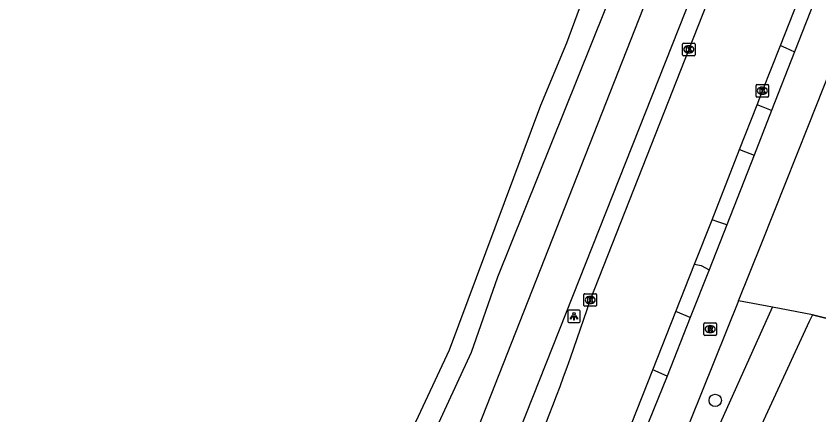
# Model space of a CAD drawing. Extents: x 162722 to 165099, y 384721 to 386283.
# Drawn here: x 164657.4 to 164721.1, y 385273.3 to 385304.9 of the extents above; entities that cross this region are included whole.
import ezdxf

# ---------------------------------------------------------------- set-up
doc = ezdxf.new("R2010")
doc.units = 0
for name, color, linetype in [('IMGEO_Boom', 7, 'Continuous'), ('IMGEO_Fietspad_gesloten', 7, 'Continuous'), ('IMGEO_Grasland_agrarisch', 7, 'Continuous'), ('IMGEO_Grasland_overig', 7, 'Continuous'), ('IMGEO_Groenvoorziening', 7, 'Continuous'), ('IMGEO_Hek', 7, 'Continuous'), ('IMGEO_Kolk', 7, 'Continuous'), ('IMGEO_Lichtpunt', 7, 'Continuous'), ('IMGEO_Rijbaan_lokaal_gesloten', 7, 'Continuous'), ('IMGEO_Rioolput', 7, 'Continuous'), ('IMGEO_Voetpad_open', 7, 'Continuous'), ('IMGEO_Waterloop', 7, 'Continuous')]:
    doc.layers.add(name, color=color, linetype=linetype)

msp = doc.modelspace()

# ---------------------------------------------------------------- linework, layer by layer
at = {"layer": 'IMGEO_Boom'}
msp.add_circle((164712.892, 385274.425), 0.489, dxfattribs=at)
at = {"layer": 'IMGEO_Fietspad_gesloten'}
for points in [[(164714.747, 385282.315), (164716.602, 385286.921), (164720.299, 385296.244), (164724.507, 385306.867), (164729.039, 385318.341)], [(164692.168, 385267.409), (164711.409, 385316.285)], [(164694.721, 385265.383), (164714.733, 385315.928)], [(164721.68, 385308.429), (164719.197, 385302.102)], [(164719.197, 385302.102), (164717.368, 385297.419)], [(164717.368, 385297.419), (164715.979, 385293.88)], [(164715.979, 385293.88), (164713.823, 385288.356)], [(164713.823, 385288.356), (164712.416, 385284.789)], [(164712.416, 385284.789), (164710.907, 385280.994)], [(164714.747, 385282.315), (164706.086, 385260.817)], [(164710.907, 385280.994), (164709.084, 385276.348)], [(164709.084, 385276.348), (164703.995, 385263.842)]]:
    msp.add_lwpolyline(points, dxfattribs=at)
at = {"layer": 'IMGEO_Grasland_agrarisch'}
for points in [[(164720.614, 385281.22), (164720.339, 385280.691), (164708.555, 385255.099), (164705.996, 385250), (164705.694, 385249.389)], [(164749.844, 385278.982), (164741.005, 385278.904), (164727.725, 385279.442), (164720.614, 385281.22)]]:
    msp.add_lwpolyline(points, dxfattribs=at)
at = {"layer": 'IMGEO_Grasland_overig'}
for points in [[(164717.427, 385281.815), (164714.747, 385282.315)], [(164713.071, 385272.114), (164717.427, 385281.815)]]:
    msp.add_lwpolyline(points, dxfattribs=at)
at = {"layer": 'IMGEO_Groenvoorziening'}
msp.add_lwpolyline([(164720.614, 385281.22), (164717.427, 385281.815)], dxfattribs=at)
at = {"layer": 'IMGEO_Hek'}
msp.add_lwpolyline([(164720.614, 385281.22), (164727.725, 385279.442), (164741.005, 385278.904), (164749.844, 385278.982)], dxfattribs=at)
at = {"layer": 'IMGEO_Kolk'}
for p, q in [((164710.297, 385301.858), (164710.297, 385302.71)), ((164710.372, 385302.784), (164711.224, 385302.784)), ((164710.785, 385302.564), (164710.81, 385302.564)), ((164711.298, 385302.71), (164711.298, 385301.858)), ((164711.224, 385301.784), (164710.372, 385301.784)), ((164710.808, 385302.004), (164710.783, 385302.004)), ((164716.132, 385298.575), (164716.132, 385299.427)), ((164716.207, 385299.501), (164717.059, 385299.501)), ((164716.62, 385299.281), (164716.645, 385299.281)), ((164717.133, 385299.427), (164717.133, 385298.575)), ((164717.059, 385298.501), (164716.207, 385298.501)), ((164716.643, 385298.721), (164716.618, 385298.721)), ((164702.47, 385281.966), (164702.47, 385282.818)), ((164702.545, 385282.892), (164703.397, 385282.892)), ((164702.958, 385282.672), (164702.983, 385282.672)), ((164703.471, 385282.818), (164703.471, 385281.966)), ((164703.397, 385281.892), (164702.545, 385281.892)), ((164702.981, 385282.112), (164702.956, 385282.112))]:
    msp.add_line(p, q, dxfattribs=at)
for points in [[(164710.297, 385301.858), (164710.297, 385302.71)], [(164710.372, 385302.784), (164711.224, 385302.784)], [(164710.618, 385302.484), (164710.741, 385302.484), (164710.741, 385302.333), (164710.871, 385302.484), (164711.035, 385302.484), (164710.889, 385302.333), (164711.042, 385302.084), (164710.89, 385302.084), (164710.805, 385302.248), (164710.741, 385302.181), (164710.741, 385302.084), (164710.618, 385302.084), (164710.618, 385302.484)], [(164711.298, 385302.71), (164711.298, 385301.858)], [(164711.224, 385301.784), (164710.372, 385301.784)], [(164716.132, 385298.575), (164716.132, 385299.427)], [(164716.207, 385299.501), (164717.059, 385299.501)], [(164716.453, 385299.201), (164716.576, 385299.201), (164716.576, 385299.05), (164716.706, 385299.201), (164716.87, 385299.201), (164716.724, 385299.05), (164716.877, 385298.801), (164716.725, 385298.801), (164716.64, 385298.965), (164716.576, 385298.898), (164716.576, 385298.801), (164716.453, 385298.801), (164716.453, 385299.201)], [(164717.133, 385299.427), (164717.133, 385298.575)], [(164717.059, 385298.501), (164716.207, 385298.501)], [(164702.47, 385281.966), (164702.47, 385282.818)], [(164702.545, 385282.892), (164703.397, 385282.892)], [(164702.791, 385282.592), (164702.914, 385282.592), (164702.914, 385282.441), (164703.044, 385282.592), (164703.208, 385282.592), (164703.062, 385282.441), (164703.215, 385282.192), (164703.063, 385282.192), (164702.978, 385282.356), (164702.914, 385282.289), (164702.914, 385282.192), (164702.791, 385282.192), (164702.791, 385282.592)], [(164703.471, 385282.818), (164703.471, 385281.966)], [(164703.397, 385281.892), (164702.545, 385281.892)]]:
    msp.add_lwpolyline(points, dxfattribs=at)
for centre, start, end in [((164710.374, 385302.708), 91.55205, 178.44795), ((164710.374, 385302.708), 91.55205, 178.44795), ((164711.222, 385302.708), 1.55205, 88.44795), ((164711.222, 385302.708), 1.55205, 88.44795), ((164710.374, 385301.86), 181.55205, 268.44795), ((164710.374, 385301.86), 181.55205, 268.44795), ((164711.222, 385301.86), 271.55205, 358.44795), ((164711.222, 385301.86), 271.55205, 358.44795), ((164716.209, 385299.425), 91.55205, 178.44795), ((164716.209, 385299.425), 91.55205, 178.44795), ((164717.057, 385299.425), 1.55205, 88.44795), ((164717.057, 385299.425), 1.55205, 88.44795), ((164716.209, 385298.577), 181.55205, 268.44795), ((164716.209, 385298.577), 181.55205, 268.44795), ((164717.057, 385298.577), 271.55205, 358.44795), ((164717.057, 385298.577), 271.55205, 358.44795), ((164702.547, 385282.816), 91.55205, 178.44795), ((164702.547, 385282.816), 91.55205, 178.44795), ((164703.395, 385282.816), 1.55205, 88.44795), ((164703.395, 385282.816), 1.55205, 88.44795), ((164702.547, 385281.968), 181.55205, 268.44795), ((164702.547, 385281.968), 181.55205, 268.44795), ((164703.395, 385281.968), 271.55205, 358.44795), ((164703.395, 385281.968), 271.55205, 358.44795)]:
    msp.add_arc(centre, 0.0765, start, end, dxfattribs=at)
for centre, major_axis, ratio, start_param, end_param in [((164710.784, 385302.284), (-0.387, 0.002), 0.722429, 4.712389, 7.853982), ((164710.809, 385302.284), (-0.39, 0.002), 0.717154, 1.570796, 4.712389), ((164716.619, 385299.001), (-0.387, 0.002), 0.722429, 4.712389, 7.853982), ((164716.644, 385299.001), (-0.39, 0.002), 0.717154, 1.570796, 4.712389), ((164702.957, 385282.392), (-0.387, 0.002), 0.722429, 4.712389, 7.853982), ((164702.982, 385282.392), (-0.39, 0.002), 0.717154, 1.570796, 4.712389)]:
    msp.add_ellipse(centre, major_axis=major_axis, ratio=ratio, start_param=start_param, end_param=end_param, dxfattribs=at)
at = {"layer": 'IMGEO_Lichtpunt'}
for p, q in [((164701.184, 385281.498), (164701.184, 385280.691)), ((164701.184, 385281.498), (164701.184, 385280.691)), ((164702.086, 385281.593), (164701.278, 385281.593)), ((164702.086, 385281.593), (164701.278, 385281.593)), ((164702.18, 385280.691), (164702.18, 385281.498)), ((164702.18, 385280.691), (164702.18, 385281.498)), ((164701.278, 385280.597), (164702.086, 385280.597)), ((164701.278, 385280.597), (164702.086, 385280.597))]:
    msp.add_line(p, q, dxfattribs=at)
for points in [[(164701.558, 385281.162), (164701.597, 385281.134), (164701.409, 385280.872), (164701.371, 385280.899), (164701.558, 385281.162)], [(164701.66, 385281.114), (164701.707, 385281.114), (164701.707, 385280.792), (164701.66, 385280.792), (164701.66, 385281.114)], [(164701.77, 385281.134), (164701.808, 385281.161), (164701.995, 385280.899), (164701.956, 385280.871), (164701.77, 385281.134)]]:
    msp.add_lwpolyline(points, dxfattribs=at)
msp.add_circle((164701.683, 385281.296), 0.0994, dxfattribs=at)
for centre, start, end in [((164701.278, 385281.498), 90, 180), ((164701.278, 385281.498), 90, 180), ((164702.086, 385281.498), 0, 90), ((164702.086, 385281.498), 0, 90), ((164701.278, 385280.691), 180, 270), ((164701.278, 385280.691), 180, 270), ((164702.086, 385280.691), 270, 0), ((164702.086, 385280.691), 270, 360)]:
    msp.add_arc(centre, 0.0946, start, end, dxfattribs=at)
at = {"layer": 'IMGEO_Rijbaan_lokaal_gesloten'}
for points in [[(164715.984, 385315.47), (164702.972, 385282.392)], [(164718.066, 385302.579), (164720.541, 385308.852)], [(164716.209, 385297.88), (164716.634, 385299), (164718.066, 385302.579)], [(164714.815, 385294.343), (164716.209, 385297.88)], [(164712.648, 385288.758), (164714.815, 385294.343)], [(164711.239, 385285.241), (164712.648, 385288.758)], [(164709.763, 385281.469), (164711.239, 385285.241)], [(164707.941, 385276.844), (164709.763, 385281.469)], [(164702.42, 385262.853), (164707.941, 385276.844)]]:
    msp.add_lwpolyline(points, dxfattribs=at)
msp.add_arc((164534.584, 385337.489), 177.173, 333.52324, 341.88183, dxfattribs=at)
at = {"layer": 'IMGEO_Rioolput'}
for p, q in [((164711.987, 385279.654), (164711.987, 385280.506)), ((164712.062, 385280.58), (164712.914, 385280.58)), ((164712.475, 385280.36), (164712.5, 385280.36)), ((164712.988, 385280.506), (164712.988, 385279.654)), ((164712.914, 385279.58), (164712.062, 385279.58)), ((164712.498, 385279.8), (164712.473, 385279.8))]:
    msp.add_line(p, q, dxfattribs=at)
for points in [[(164711.987, 385279.654), (164711.987, 385280.506)], [(164712.062, 385280.58), (164712.914, 385280.58)], [(164712.576, 385280.278), (164712.324, 385280.28), (164712.324, 385279.88)], [(164712.324, 385279.88), (164712.448, 385279.88), (164712.448, 385280.042), (164712.459, 385280.042)], [(164712.502, 385280.199), (164712.448, 385280.199), (164712.448, 385280.118)], [(164712.448, 385280.118), (164712.5, 385280.118)], [(164712.506, 385280.013), (164712.577, 385279.88), (164712.717, 385279.88), (164712.652, 385280.006)], [(164712.988, 385280.506), (164712.988, 385279.654)], [(164712.914, 385279.58), (164712.062, 385279.58)]]:
    msp.add_lwpolyline(points, dxfattribs=at)
for centre, radius, start, end in [((164712.064, 385280.504), 0.0765, 91.55205, 178.44795), ((164712.064, 385280.504), 0.0765, 91.55205, 178.44795), ((164712.458, 385279.989), 0.0533, 26.02933, 88.69889), ((164712.484, 385280.307), 0.19, 274.7715, 282.96867), ((164712.508, 385280.103), 0.0964, 77.00612, 93.18647), ((164712.522, 385280.16), 0.0378, 276.66336, 79.67722), ((164712.575, 385280.168), 0.109, 350.36119, 89.41601), ((164712.573, 385280.168), 0.112, 277.58423, 350.98172), ((164712.557, 385279.953), 0.108, 29.51342, 73.79051), ((164712.912, 385280.504), 0.0765, 1.55205, 88.44795), ((164712.912, 385280.504), 0.0765, 1.55205, 88.44795), ((164712.064, 385279.656), 0.0765, 181.55205, 268.44795), ((164712.064, 385279.656), 0.0765, 181.55205, 268.44795), ((164712.912, 385279.656), 0.0765, 271.55205, 358.44795), ((164712.912, 385279.656), 0.0765, 271.55205, 358.44795)]:
    msp.add_arc(centre, radius, start, end, dxfattribs=at)
for centre, major_axis, ratio, start_param, end_param in [((164712.474, 385280.08), (-0.387, 0.002), 0.722429, 4.712389, 7.853982), ((164712.499, 385280.08), (-0.39, 0.002), 0.717154, 1.570796, 4.712389)]:
    msp.add_ellipse(centre, major_axis=major_axis, ratio=ratio, start_param=start_param, end_param=end_param, dxfattribs=at)
at = {"layer": 'IMGEO_Voetpad_open'}
for points in [[(164718.066, 385302.579), (164718.505, 385302.396), (164719.197, 385302.102)], [(164717.368, 385297.419), (164716.688, 385297.704), (164716.209, 385297.88)], [(164714.815, 385294.343), (164715.289, 385294.144), (164715.979, 385293.88)], [(164713.823, 385288.356), (164713.086, 385288.582), (164712.648, 385288.758)], [(164711.239, 385285.241), (164711.787, 385285.126), (164712.416, 385284.789)], [(164710.907, 385280.994), (164709.763, 385281.469)], [(164709.084, 385276.348), (164707.941, 385276.844)]]:
    msp.add_lwpolyline(points, dxfattribs=at)
at = {"layer": 'IMGEO_Waterloop'}
for points in [[(164705.951, 385317.059), (164707.649, 385316.776), (164708.007, 385316.717), (164708.28, 385316.671), (164708.186, 385316.09), (164704.119, 385305.392), (164695.603, 385284.193), (164693.527, 385278.214), (164681.621, 385252.476), (164680.273, 385250), (164677.372, 385244.669), (164671.649, 385236.74), (164662.519, 385227.858), (164653.188, 385219.486), (164644.679, 385213.269), (164637.169, 385208.467), (164633.122, 385205.879), (164626.198, 385202.114), (164622.195, 385200.055), (164620.735, 385199.779), (164618.935, 385199.795)], [(164583.345, 385222.034), (164616.981, 385202.931), (164617.689, 385202.496), (164619.486, 385201.483), (164620.33, 385201.401), (164622.065, 385202.018), (164626.942, 385204.607), (164631.813, 385206.953), (164632.145, 385207.153), (164636.69, 385210.06), (164643.775, 385214.59), (164652.179, 385220.731), (164661.426, 385229.027), (164670.433, 385237.79), (164676.015, 385245.523), (164678.452, 385250), (164678.868, 385250.765), (164691.786, 385278.437), (164699.06, 385297.865), (164701.108, 385302.804), (164704.568, 385312.216)]]:
    msp.add_lwpolyline(points, dxfattribs=at)

doc.saveas('drawing.dxf')
